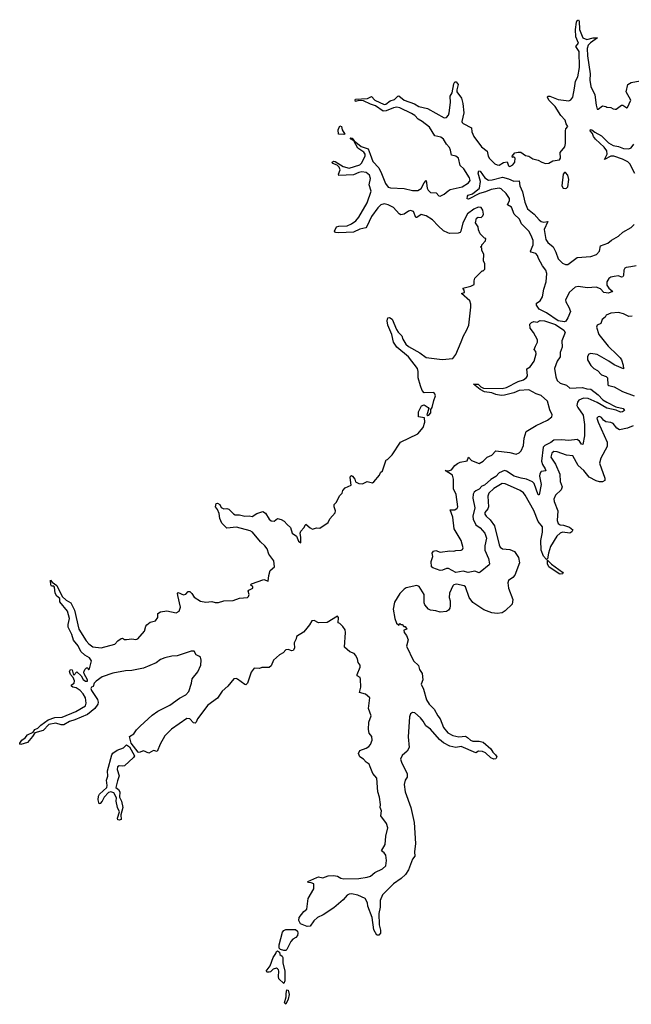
# Model space of a CAD drawing. Extents: x 2029662 to 2246637, y 225654 to 401419.
# Tile 266 of 349: x 2183952 to 2189748, y 245562 to 254888. Entities that reach past the tile are written whole.
import ezdxf

# ---------------------------------------------------------------- set-up
doc = ezdxf.new("R2010")
doc.units = 0

msp = doc.modelspace()

# ---------------------------------------------------------------- linework, layer by layer
at = {"layer": '0CON20XD'}
for points in [[(2188035, 253652.5), (2188025, 253677.5), (2187997.5, 253707.5), (2187969.4, 253755), (2187942, 253775), (2187886.9, 253786.9), (2187835, 253869.6), (2187765, 253924.7), (2187726.8, 253946.8), (2187695, 253978.8), (2187665, 253998.9), (2187555, 254051.9), (2187525, 254059.5), (2187495, 254054.2), (2187425, 254025.3), (2187395, 254022.9), (2187325, 254073.2), (2187275, 254086.2), (2187210.3, 254120.3), (2187165, 254122.2), (2187134, 254114), (2187130, 254125), (2187135, 254136), (2187248, 254142), (2187285, 254160.8), (2187316.9, 254126.9), (2187406.1, 254083.9), (2187421.5, 254088.5), (2187461.7, 254118.3), (2187505, 254133.1), (2187535, 254164.3), (2187545, 254167.5), (2187595.2, 254125.2), (2187691.8, 254091.8), (2187735.8, 254065), (2187815, 254045.4), (2187975, 253959.2), (2187995, 253960), (2188015, 253982), (2188022.5, 254005), (2188035.3, 254105), (2188030.3, 254165), (2188048.9, 254195), (2188065, 254280), (2188075, 254298.1), (2188088.9, 254298.9), (2188105.4, 254275), (2188092.9, 254225), (2188095.4, 254205), (2188138.6, 254145), (2188152.5, 254095), (2188161.5, 254005), (2188141.5, 253925), (2188144.5, 253915), (2188155, 253903.1), (2188234, 253865), (2188237.1, 253825), (2188255, 253782), (2188327.5, 253685), (2188382.2, 253642.2), (2188391.4, 253595), (2188405, 253572), (2188455, 253524), (2188475, 253512.5), (2188495, 253510), (2188535, 253536.7), (2188571.7, 253541.7), (2188585, 253502.5), (2188595, 253496.7), (2188625.5, 253514.5), (2188645, 253537.5), (2188646.7, 253576.7), (2188635, 253587.5), (2188622.5, 253582.5), (2188620, 253595), (2188643.9, 253626.1), (2188676.4, 253633.6), (2188701.7, 253631.7), (2188745, 253600.8), (2188775.8, 253595.8), (2188815, 253570), (2188865, 253558.8), (2188898.3, 253538.3), (2188935, 253526.7), (2188965, 253527.5), (2189005, 253552.5), (2189068.3, 253561.7), (2189077.5, 253575), (2189075, 253630), (2189116.7, 253685), (2189122.5, 253715), (2189123.3, 253835), (2189127.5, 253852.5), (2189147.5, 253875), (2189131.3, 253901.3), (2189120.8, 253935), (2189080.1, 253980.1), (2189025.4, 254065), (2188965.5, 254125), (2188952.2, 254155), (2188957.1, 254162.9), (2188975, 254163.5), (2189055, 254131.1), (2189155, 254120), (2189175, 254130), (2189194.2, 254155), (2189209.8, 254239.8), (2189218, 254305), (2189241.8, 254345), (2189258, 254435), (2189252.1, 254585), (2189221.5, 254635), (2189248.6, 254665), (2189223.4, 254725), (2189218.8, 254795), (2189229.1, 254865), (2189235, 254879.2), (2189247.7, 254887.7), (2189254.3, 254874.3), (2189257.3, 254795), (2189289.1, 254715), (2189325, 254700), (2189387, 254717), (2189426.7, 254715), (2189359.9, 254670.1), (2189339.1, 254645), (2189328.2, 254615), (2189331.1, 254545), (2189358.1, 254375), (2189356, 254315), (2189364.6, 254254.6), (2189401.4, 254175), (2189413.3, 254076.7), (2189425, 254040), (2189435, 254040), (2189475, 254072.5), (2189507, 254067), (2189515, 254060), (2189555, 254057.5), (2189575, 254042.5), (2189595, 254040), (2189605, 254040), (2189655, 254077.5), (2189666.7, 254076.7), (2189705, 254052.5), (2189710, 254055), (2189743.8, 254125), (2189700, 254205), (2189713.8, 254275), (2189745, 254294.2), (2189865, 254314.4)], [(2187025, 253800), (2186971.9, 253805), (2186971.2, 253845), (2186985, 253883.8), (2187000.8, 253875), (2187008.6, 253845), (2187033.3, 253805), (2187025, 253800)], [(2189780.8, 253430.8), (2189735, 253522.1), (2189715, 253540.4), (2189665, 253567.2), (2189583.4, 253596.6), (2189554.4, 253595.6), (2189494.3, 253564.3), (2189518.1, 253615), (2189516.5, 253645), (2189491.7, 253681.7), (2189407.7, 253755), (2189390.2, 253780.2), (2189378.7, 253808.7), (2189358.1, 253835), (2189361.7, 253848.3), (2189374.3, 253845.7), (2189402.6, 253822.6), (2189465, 253788.9), (2189531.3, 253721.3), (2189575, 253696.2), (2189625, 253688.1), (2189675, 253667.3), (2189725, 253663.1), (2189745, 253674), (2189771.2, 253708.8)], [(2186659.5, 249110.5), (2186642.3, 249087.7), (2186573.9, 249046.1), (2186572.5, 249025), (2186553.3, 248985), (2186556.7, 248935), (2186545, 248912.5), (2186530.7, 248910.7), (2186495, 248922.5), (2186475, 248920), (2186449.3, 248890.7), (2186415, 248872.5), (2186357, 248823), (2186335, 248767.5), (2186315, 248752.5), (2186247, 248753), (2186225, 248742.5), (2186175, 248747.5), (2186145, 248707.5), (2186110, 248605), (2186095, 248588.8), (2186085, 248590), (2186015, 248642.5), (2186002.5, 248647.5), (2185982.5, 248645), (2185923.3, 248575), (2185870.5, 248529.5), (2185826.5, 248463.5), (2185735, 248394.3), (2185635.7, 248265), (2185625, 248236), (2185615, 248225.7), (2185598.7, 248228.7), (2185565, 248267.5), (2185535, 248268.5), (2185391.6, 248168.4), (2185327.5, 248105), (2185281.8, 248025), (2185255, 247957.5), (2185220, 247965), (2185175, 247940), (2185125, 247964.2), (2185085, 247946.2), (2185075, 247950), (2185008.2, 248035), (2184992.5, 248097.5), (2185035, 248124), (2185058.9, 248161.1), (2185093.2, 248196.8), (2185207.6, 248302.4), (2185260.7, 248339.3), (2185373.3, 248395), (2185465, 248462.9), (2185525, 248494.5), (2185553.3, 248525), (2185580, 248605), (2185586.2, 248645), (2185639.2, 248710.8), (2185670, 248775), (2185671.7, 248821.7), (2185665, 248850), (2185655, 248857.5), (2185623.6, 248873.6), (2185605.8, 248905.8), (2185575.9, 248905.9), (2185445, 248862.2), (2185395, 248860), (2185326.2, 248845), (2185285, 248827.3), (2185244.7, 248795.3), (2185125.4, 248744.6), (2185015, 248722.5), (2184955, 248719.4), (2184835, 248698.1), (2184735, 248664.2), (2184675.8, 248624.2), (2184657.3, 248602.7), (2184647, 248573), (2184631.2, 248565), (2184627.5, 248555), (2184633.3, 248535), (2184688, 248448), (2184695.7, 248425), (2184692.7, 248405), (2184665, 248365.5), (2184595, 248306.9), (2184475, 248255.9), (2184425, 248241.9), (2184371, 248209), (2184345, 248209.4), (2184295, 248224.7), (2184228.9, 248211.1), (2184175, 248156.5), (2184096.1, 248133.9), (2184075, 248100), (2184025, 248042), (2183964.1, 248024.1), (2183952.5, 248025), (2183952, 248035), (2183972.5, 248065), (2184005, 248087.5), (2184026, 248115), (2184080.6, 248139.4), (2184095, 248166.7), (2184125, 248179.2), (2184152.6, 248207.4), (2184221.7, 248258.3), (2184285, 248279.2), (2184355, 248282.5), (2184484, 248335), (2184575, 248388.8), (2184581.4, 248415), (2184576, 248465), (2184555, 248503.3), (2184525.8, 248535.8), (2184488.5, 248558.5), (2184456.2, 248565), (2184444, 248575), (2184442, 248588), (2184467.5, 248605), (2184472.5, 248625), (2184457.5, 248657.5), (2184432.5, 248685), (2184422.5, 248715), (2184435, 248732.5), (2184450, 248730), (2184458.3, 248691.7), (2184465, 248680), (2184495, 248712.5), (2184535, 248674), (2184555, 248638.6), (2184575, 248623.6), (2184595, 248624.2), (2184595.5, 248635), (2184562.4, 248692.4), (2184561.2, 248708.8), (2184570, 248735), (2184585, 248750), (2184598.3, 248748.3), (2184605, 248730), (2184615, 248740), (2184632, 248815), (2184613.8, 248845), (2184569.7, 248869.7), (2184532.8, 248902.8), (2184505, 248957.5), (2184462.2, 249012.2), (2184445, 249066), (2184410, 249135), (2184410.3, 249159.7), (2184425.4, 249215), (2184405.5, 249285), (2184333.6, 249373.6), (2184332.9, 249405), (2184305, 249429.4), (2184289.6, 249455), (2184282.1, 249512.1), (2184275, 249521.2), (2184255, 249524), (2184246.2, 249535), (2184242.5, 249575), (2184245, 249580), (2184260, 249560), (2184305, 249528), (2184355.4, 249425.4), (2184391.3, 249391.3), (2184436.2, 249366.2), (2184470.5, 249295), (2184511.9, 249115), (2184582.1, 249005), (2184606.1, 248976.1), (2184645, 248947.5), (2184725, 248937.5), (2184855, 248974.2), (2184883.6, 249006.4), (2184915, 249027.5), (2184925, 249030), (2184945, 249017.5), (2184965, 249016.2), (2185015, 249022.5), (2185051.7, 249018.3), (2185072.5, 249025), (2185133.8, 249095), (2185147.5, 249142.5), (2185157.5, 249155), (2185187, 249183), (2185240, 249195), (2185261.2, 249225), (2185260, 249265), (2185285, 249280), (2185345, 249288.8), (2185435, 249270), (2185462.5, 249285), (2185476.2, 249325), (2185450, 249435), (2185447.5, 249455), (2185455, 249462.5), (2185505, 249441.2), (2185525, 249446.7), (2185549.3, 249470.7), (2185565, 249472.5), (2185584.1, 249454.1), (2185605, 249418.8), (2185665, 249381.2), (2185715, 249371.2), (2185773.6, 249376.4), (2185805, 249366.7), (2185835, 249366.7), (2185885, 249383.3), (2185975, 249386.7), (2186035, 249410), (2186110, 249415), (2186120, 249425), (2186125.8, 249444.2), (2186117.5, 249475), (2186122.5, 249485), (2186160, 249505), (2186160, 249515), (2186140, 249535), (2186147.5, 249545), (2186265, 249586.7), (2186305, 249570), (2186311.4, 249625), (2186325, 249670), (2186367.5, 249705), (2186361.7, 249761.7), (2186312.5, 249825), (2186296.7, 249875), (2186276.2, 249905), (2186235, 249943.8), (2186158.6, 250035), (2186135, 250046.7), (2186005, 250081.1), (2185915, 250071.1), (2185868.2, 250118.2), (2185849.4, 250165), (2185842.1, 250212.1), (2185827.5, 250247.5), (2185806.7, 250275), (2185813, 250307), (2185825, 250310), (2185850, 250295), (2185862.5, 250267.5), (2185885, 250255.5), (2185915, 250259.1), (2185935, 250253.3), (2185976.5, 250206.5), (2185995, 250198.9), (2186035, 250199.2), (2186085, 250186.9), (2186125, 250188), (2186155, 250181.4), (2186197.6, 250212.4), (2186255, 250230), (2186280, 250215), (2186315, 250158), (2186335, 250142.5), (2186362.5, 250137.5), (2186395, 250162.5), (2186430, 250155), (2186459.3, 250139.3), (2186486.1, 250106.1), (2186519.5, 250079.5), (2186534.2, 250025), (2186576, 249996), (2186595, 249950), (2186615, 249934), (2186616.7, 249985), (2186608.8, 250025), (2186616.2, 250045), (2186644.1, 250075.9), (2186660, 250105), (2186665, 250110), (2186704.5, 250074.5), (2186727, 250063), (2186763.6, 250073.6), (2186795, 250073.3), (2186874.2, 250125.8), (2186889.5, 250160.5), (2186941.7, 250218.3), (2186944, 250235), (2186931.2, 250275), (2186932.5, 250295), (2186950, 250315), (2186985, 250380), (2187007, 250403), (2187015, 250430), (2187037, 250453), (2187065, 250467.5), (2187091.7, 250478.3), (2187083.2, 250553.2), (2187086.2, 250565), (2187095, 250570), (2187105.4, 250565.4), (2187126.3, 250536.3), (2187135, 250511.2), (2187165, 250494.2), (2187199.3, 250490.7), (2187245, 250512.5), (2187295, 250502.5), (2187309.3, 250510.7), (2187362.5, 250575), (2187371.7, 250598.3), (2187390, 250615), (2187425, 250720), (2187438.3, 250721.7), (2187480, 250765), (2187561.2, 250885), (2187723.8, 250965), (2187775, 251024), (2187791.2, 251075), (2187787.5, 251117.5), (2187730, 251125), (2187732.5, 251175), (2187760.7, 251229.3), (2187785, 251240), (2187822.5, 251215), (2187827.5, 251205), (2187810, 251145), (2187818.3, 251138.3), (2187829.3, 251140.7), (2187847.5, 251165), (2187847.5, 251195), (2187860, 251215), (2187875, 251280), (2187893.3, 251325), (2187886.7, 251345), (2187875, 251357.5), (2187783.9, 251353.9), (2187766.4, 251376.4), (2187750.7, 251419.3), (2187728, 251495), (2187728.2, 251555), (2187720.9, 251585), (2187637.5, 251695), (2187524.2, 251785), (2187492.9, 251832.9), (2187478.9, 251905), (2187439.2, 251995), (2187433, 252037), (2187442, 252065), (2187457.2, 252067.2), (2187481.7, 252051.7), (2187522.9, 251955), (2187538.3, 251928.3), (2187572.5, 251895), (2187582.6, 251862.6), (2187609.5, 251815), (2187635, 251793.9), (2187743.3, 251733.3), (2187805, 251688.2), (2187955, 251670), (2188055, 251677.5), (2188083.6, 251716.4), (2188135, 251837.5), (2188156.7, 251895), (2188186.7, 251945), (2188206.7, 251995), (2188227.5, 252165), (2188226.7, 252195), (2188216.7, 252225), (2188140, 252295), (2188167.5, 252305), (2188163.3, 252325), (2188150, 252345), (2188227, 252363), (2188260, 252380), (2188257.5, 252415), (2188265, 252440), (2188335, 252510), (2188345, 252510), (2188360, 252525), (2188360, 252575), (2188347.5, 252605), (2188350, 252665), (2188330, 252705), (2188330, 252725), (2188320, 252735), (2188330, 252745), (2188330, 252755), (2188367, 252793), (2188370, 252815), (2188355, 252820), (2188315, 252860), (2188298.3, 252898.3), (2188297, 252927), (2188272.5, 252965), (2188280.7, 253009.3), (2188295, 253017.5), (2188325, 253013.3), (2188340.7, 253029.3), (2188346.2, 253045), (2188342, 253085), (2188325, 253110), (2188295, 253112.5), (2188255, 253093.1), (2188195, 253047.8), (2188150, 252965), (2188131.2, 252885), (2188125, 252873.8), (2188107.5, 252865), (2188025, 252862.5), (2188008, 252868), (2187969.4, 252889.4), (2187918, 252935), (2187863.1, 252993.1), (2187805, 253030.6), (2187755, 253041.8), (2187715, 253012.9), (2187705.6, 253015.6), (2187685, 253070.8), (2187655, 253081.2), (2187635, 253074.5), (2187595, 253047.1), (2187565, 253040), (2187549.4, 253049.4), (2187495, 253107.8), (2187445, 253134.1), (2187405, 253145.3), (2187375, 253133.9), (2187344.8, 253105.2), (2187286.5, 253025), (2187242.2, 252927.8), (2187230.8, 252915), (2187175, 252903.3), (2187115, 252876.8), (2186975, 252867.8), (2186943.7, 252873.7), (2186934, 252885), (2186955, 252925.6), (2186975, 252933.3), (2187055, 252936.5), (2187095, 252954.5), (2187135.7, 252984.3), (2187165, 253018.1), (2187245.7, 253154.3), (2187281.5, 253265), (2187264.5, 253325), (2187276.2, 253385), (2187267.3, 253415), (2187235, 253439.3), (2187195, 253446.7), (2187165, 253440.7), (2187115, 253417.5), (2186975, 253411.2), (2186972.9, 253425), (2186988.5, 253465), (2186980.5, 253490.5), (2186958.9, 253508.9), (2186918.8, 253525), (2186911.2, 253535), (2186925, 253546.7), (2186942.5, 253545), (2187016.2, 253496.2), (2187075, 253481.5), (2187175, 253514.5), (2187191.7, 253528.3), (2187224.4, 253595), (2187224.5, 253615), (2187211.5, 253631.5), (2187155, 253669.5), (2187119.3, 253739.3), (2187094.2, 253755), (2187085, 253770), (2187103.3, 253765), (2187121.7, 253741.7), (2187187.7, 253687.7), (2187255, 253665.5), (2187274.1, 253614.1), (2187299.5, 253545), (2187354.5, 253485), (2187381.9, 253431.9), (2187416.8, 253336.8), (2187445, 253302.3), (2187465, 253294), (2187595, 253289.6), (2187675, 253270.6), (2187725, 253270.4), (2187755, 253289.1), (2187785, 253342.9), (2187805, 253363.3), (2187812.5, 253292.5), (2187821.7, 253271.7), (2187845, 253251.8), (2187898.3, 253248.3), (2187925, 253219.4), (2187935, 253216.5), (2187975, 253233.8), (2188011.9, 253268.1), (2188032, 253278), (2188143.8, 253305), (2188205, 253341.4), (2188219.4, 253365), (2188215, 253388.8), (2188160, 253475), (2188125.8, 253505.8), (2188110.8, 253575), (2188086.2, 253596.2), (2188043.3, 253605), (2188035, 253652.5)], [(2189792.1, 252557.9), (2189744.4, 252545.6), (2189697.9, 252542.1), (2189687.3, 252535), (2189676.9, 252515), (2189674.8, 252465.2), (2189666.2, 252453.8), (2189655, 252450.2), (2189625, 252460.4), (2189585, 252456.7), (2189555, 252448.9), (2189534.6, 252435), (2189517.1, 252405), (2189515.4, 252375), (2189534.8, 252344.8), (2189573.8, 252315), (2189567.9, 252312.1), (2189532.6, 252297.4), (2189486, 252305), (2189455, 252338.9), (2189415, 252354.6), (2189333.1, 252346.9), (2189245, 252361.9), (2189214.5, 252355), (2189162.2, 252307.8), (2189123.7, 252235), (2189126.8, 252215), (2189155.8, 252165.8), (2189170.3, 252125), (2189145, 252064.2), (2189127.5, 252032.5), (2189115, 252026.2), (2189055, 252035.5), (2188945, 252111.5), (2188875.3, 252145.3), (2188848.5, 252185), (2188848.6, 252201.4), (2188885, 252225.3), (2188905, 252261.9), (2188917.2, 252335), (2188941.6, 252405), (2188946.4, 252483.6), (2188936.1, 252515), (2188907, 252555), (2188866.8, 252625), (2188857.5, 252655), (2188842.5, 252672.5), (2188799.2, 252685), (2188791.4, 252695), (2188816.1, 252756.1), (2188816.2, 252795), (2188798.9, 252845), (2188775.5, 252885.5), (2188706.6, 252955), (2188688.4, 252998.4), (2188638, 253045), (2188612.8, 253112.8), (2188574.2, 253135), (2188594.1, 253175), (2188593.3, 253195), (2188560.3, 253240.3), (2188515, 253287.1), (2188495, 253292.2), (2188419.7, 253280.3), (2188365, 253256.2), (2188307.9, 253242.1), (2188205, 253189.2), (2188191.2, 253191.2), (2188194.3, 253215), (2188203.2, 253226.8), (2188241.5, 253238.5), (2188308.3, 253291.7), (2188319.2, 253355), (2188297.1, 253435), (2188303.2, 253456.8), (2188315, 253454), (2188358.7, 253388.7), (2188395, 253368.9), (2188430.1, 253369.9), (2188526.7, 253396.7), (2188585, 253382), (2188635, 253358.1), (2188685, 253362), (2188690.3, 253315), (2188715, 253257.5), (2188739.7, 253159.7), (2188764.7, 253095), (2188826.8, 253046.8), (2188875, 252990.8), (2188895, 252975.9), (2188915, 252969.7), (2188956, 252976), (2188920.3, 252899.7), (2188937.2, 252805), (2188956, 252776), (2189005.8, 252735.8), (2189032.3, 252685), (2189053.4, 252623.4), (2189095, 252580.9), (2189125, 252568.3), (2189145, 252570), (2189235, 252635.2), (2189365, 252644.1), (2189416.3, 252663.7), (2189445.2, 252695), (2189455, 252746.7), (2189525, 252770.8), (2189559.4, 252800.6), (2189625, 252839), (2189665.8, 252874.2), (2189745, 252919.4), (2189775, 252948.5)], [(2189125, 253287.5), (2189135, 253292.5), (2189147.5, 253305), (2189156.7, 253375), (2189146.7, 253415), (2189125, 253440), (2189115, 253440), (2189102.5, 253425), (2189090, 253315), (2189103.3, 253293.3), (2189125, 253287.5)], [(2189755, 252081.1), (2189725, 252078.1), (2189675, 252102.2), (2189627, 252113), (2189555, 252106.7), (2189510.7, 252089.3), (2189499.3, 252070.7), (2189471.7, 252048.3), (2189459.3, 252010.7), (2189422.5, 251995), (2189416.7, 251975), (2189440.6, 251905), (2189528.9, 251795), (2189612.2, 251712.2), (2189641.5, 251685), (2189653.3, 251665), (2189671.2, 251615), (2189675, 251580), (2189585, 251618.7), (2189534.4, 251655), (2189425, 251717.8), (2189363.8, 251726.2), (2189345, 251720), (2189333, 251697), (2189333.3, 251665), (2189365, 251612.5), (2189392.5, 251585), (2189427.5, 251565), (2189465, 251523.8), (2189508.5, 251508.5), (2189522.5, 251495), (2189525, 251430.8), (2189535, 251422.5), (2189585, 251410), (2189665, 251367.8), (2189774.6, 251324.6)], [(2188305, 249648.6), (2188265, 249663.6), (2188203.1, 249653.1), (2188155, 249663.8), (2188085, 249653.6), (2188015, 249688.6), (2187995, 249691.4), (2187960, 249675), (2187935, 249672.1), (2187866.7, 249695), (2187853.3, 249705), (2187852.5, 249755), (2187866.7, 249805), (2187861.2, 249835), (2187872.5, 249855), (2187895, 249860.5), (2187935, 249845.6), (2188027.5, 249857.5), (2188065, 249854.3), (2188085, 249861.9), (2188135.6, 249864.4), (2188148.5, 249871.5), (2188155.7, 249884.3), (2188136.7, 249955), (2188068.2, 250065), (2188057.4, 250175), (2188031.2, 250245), (2188075, 250246), (2188097.7, 250262.3), (2188104.6, 250275), (2188089.4, 250389.4), (2188063.2, 250445), (2188062.5, 250537.5), (2188053, 250573), (2187982.9, 250617.1), (2188015, 250615.3), (2188045, 250623.2), (2188075.8, 250665), (2188099.6, 250685), (2188125, 250697.3), (2188191.1, 250708.9), (2188205, 250743.8), (2188233.4, 250713.4), (2188305, 250685.4), (2188344.8, 250705.2), (2188381.1, 250745), (2188426.1, 250763.9), (2188465, 250805.5), (2188595, 250788.1), (2188655, 250772.4), (2188686.2, 250785), (2188703.5, 250805), (2188726.2, 250853.8), (2188733.4, 250925), (2188752.1, 250987.9), (2188845.2, 251044.8), (2188955, 251093.8), (2188994, 251125), (2188997.5, 251145), (2188975, 251191.4), (2188953.5, 251273.5), (2188895, 251328.1), (2188845.1, 251345.1), (2188775, 251382.9), (2188685, 251374.4), (2188635, 251353.7), (2188545, 251330.6), (2188515, 251328.6), (2188465, 251338.3), (2188425, 251353.9), (2188355, 251363.8), (2188315.8, 251385), (2188253.3, 251435), (2188295, 251436.2), (2188320.3, 251410.3), (2188347.8, 251397.8), (2188525, 251394.8), (2188565.1, 251404.9), (2188675, 251461), (2188725, 251476.5), (2188755, 251500), (2188764.7, 251515), (2188758.6, 251581.4), (2188789.5, 251600.5), (2188827.8, 251655), (2188846.8, 251723.2), (2188842, 251745), (2188827.5, 251765), (2188838.9, 251795), (2188858.2, 251835), (2188858, 251855), (2188821.3, 251925), (2188788, 251965), (2188786, 252005), (2188800.5, 252019.5), (2188825, 252028.1), (2188855, 252023.1), (2188885, 252040), (2188925, 252037.1), (2189030.4, 252000.4), (2189108.3, 251948.3), (2189121.8, 251925), (2189088.1, 251845), (2189091.5, 251785), (2189074.8, 251735), (2189073.2, 251695), (2189045.1, 251654.9), (2189020, 251585), (2189032.4, 251505), (2189045, 251470.4), (2189075, 251444.7), (2189135, 251426.2), (2189165, 251397.5), (2189284.8, 251405.2), (2189325, 251392.5), (2189365, 251389.1), (2189435, 251333.3), (2189476.6, 251286.6), (2189514.5, 251265), (2189601.5, 251221.5), (2189670, 251205), (2189682, 251185), (2189665, 251173.3), (2189645, 251170), (2189605, 251190), (2189515, 251208.6), (2189425, 251261.9), (2189338.5, 251298.5), (2189295, 251304.2), (2189249.1, 251285), (2189236.7, 251265), (2189231.7, 251235), (2189239.8, 251215), (2189291.7, 251141.7), (2189305, 251052.5), (2189304.2, 250945), (2189286.7, 250863.3), (2189275, 250866.2), (2189257.5, 250897.5), (2189235, 250911.5), (2189155, 250901.8), (2189085, 250908.4), (2189015, 250906.4), (2188985, 250883.4), (2188927.2, 250855), (2188911.1, 250838.9), (2188896.5, 250705), (2188904.8, 250674.8), (2188932.1, 250635), (2188938.6, 250615), (2188895, 250608.1), (2188882.2, 250587.8), (2188879.2, 250565), (2188893.8, 250485), (2188875, 250386.2), (2188865, 250388), (2188827.8, 250495), (2188811.5, 250511.5), (2188755, 250537.3), (2188705, 250544.2), (2188638.6, 250565), (2188565, 250612.2), (2188545, 250617.4), (2188495, 250597.4), (2188465, 250562.8), (2188416.7, 250533.3), (2188355, 250480), (2188331.6, 250468.4), (2188305, 250440), (2188273.9, 250426.1), (2188258.3, 250411.7), (2188250.3, 250395), (2188245.3, 250355), (2188265.2, 250265), (2188246.8, 250185), (2188248, 250158), (2188273.9, 250103.9), (2188316.2, 250075), (2188358.5, 250025), (2188376.3, 249976.3), (2188360, 249905), (2188358.9, 249865), (2188395.4, 249785), (2188404.3, 249735), (2188400, 249725), (2188315, 249654.4), (2188305, 249648.6)], [(2189765, 251042), (2189712.3, 251017.7), (2189635, 251004.2), (2189610.2, 251020.2), (2189575, 251064), (2189555, 251073.8), (2189505, 251078), (2189484.3, 251094.3), (2189465, 251121.2), (2189445, 251129.2), (2189432, 251128), (2189422, 251115), (2189434.5, 251074.5), (2189517.5, 250885), (2189517.3, 250845), (2189458, 250735), (2189446.9, 250686.9), (2189497.8, 250545), (2189495.7, 250524.3), (2189475, 250510), (2189445, 250510), (2189415, 250519.1), (2189348, 250555), (2189298.3, 250618.3), (2189244.6, 250664.6), (2189195, 250756.2), (2189135, 250764.2), (2189045, 250795.4), (2189015, 250799.1), (2188995, 250780.8), (2188986.2, 250745), (2189028.8, 250678.8), (2189069.6, 250585), (2189073.9, 250515), (2189090.9, 250465), (2189083.3, 250435), (2189029.4, 250385), (2189013.1, 250346.9), (2189015.4, 250325), (2189050.8, 250235), (2189045.4, 250145), (2189055, 250117.1), (2189075, 250103.1), (2189105, 250100.4), (2189161.8, 250081.8), (2189194, 250055), (2189183.6, 250036.4), (2189163.8, 250026.2), (2189094.2, 250035), (2189074.5, 250025), (2189042.7, 249995), (2188980.8, 249899.2), (2188962.3, 249835), (2188955, 249780), (2188945, 249776), (2188915, 249806.7), (2188894.7, 249864.7), (2188890.6, 249955), (2188905.9, 250035), (2188904.6, 250085), (2188864.8, 250134.8), (2188825, 250240.8), (2188742.9, 250385), (2188725, 250405.8), (2188695, 250429.2), (2188575, 250481.2), (2188552.3, 250492.3), (2188525, 250494.2), (2188445, 250447.9), (2188397.5, 250405), (2188389.1, 250375), (2188394.4, 250275.6), (2188388.1, 250255), (2188360.7, 250219.3), (2188358.6, 250205), (2188371.4, 250185), (2188410.7, 250150.7), (2188451.5, 250095), (2188494.5, 249915), (2188505, 249892.5), (2188526.4, 249876.4), (2188595, 249869.2), (2188640.9, 249850.9), (2188678.2, 249795), (2188687.9, 249745), (2188645, 249627.5), (2188625.6, 249605), (2188585.4, 249575), (2188577.5, 249555), (2188582.5, 249505), (2188626.5, 249395), (2188618.5, 249351.5), (2188552.4, 249287.6), (2188525, 249270), (2188475, 249262.5), (2188425, 249270.4), (2188348.6, 249298.6), (2188247.4, 249367.4), (2188211.6, 249415), (2188177.8, 249515), (2188164.6, 249524.6), (2188091.7, 249541.7), (2188066, 249535), (2188056.7, 249525), (2188023.6, 249455), (2188021.5, 249415), (2188030, 249385), (2188032.1, 249337.9), (2188028.6, 249315), (2188015, 249294), (2187995, 249281.5), (2187935, 249275.6), (2187895, 249289.2), (2187845, 249296.2), (2187826, 249306), (2187791.4, 249345), (2187785.6, 249365.6), (2187785.5, 249445), (2187738.3, 249518.3), (2187715, 249529.2), (2187615, 249507.1), (2187594.3, 249495), (2187555, 249454.4), (2187505, 249370), (2187490.5, 249305), (2187506, 249216), (2187523.3, 249173.3), (2187545, 249152.5), (2187555, 249170), (2187565, 249160), (2187575, 249160), (2187591.7, 249141.7), (2187605, 249140), (2187620, 249115), (2187592.5, 249107.5), (2187596.7, 249085), (2187616.2, 249056.2), (2187632, 249015), (2187617.5, 248955), (2187682.2, 248815), (2187732.4, 248772.4), (2187741.1, 248735), (2187765.9, 248695.9), (2187770.8, 248635), (2187755.7, 248595), (2187778, 248548), (2187807.5, 248445), (2187831.8, 248405), (2187879.1, 248359.1), (2187913.3, 248295), (2187935.8, 248265.8), (2187968.5, 248185), (2188008.2, 248135), (2188055, 248108.4), (2188113.4, 248096.6), (2188175, 248101.1), (2188195, 248090.9), (2188223.2, 248063.2), (2188245, 248053.4), (2188305, 248054.6), (2188345, 248043.8), (2188415, 247981.9), (2188435, 247950.8), (2188462, 247925), (2188473.3, 247905), (2188465, 247887.5), (2188445.8, 247884.2), (2188415, 247895.7), (2188365, 247943.5), (2188337.1, 247957.1), (2188300, 247960), (2188275, 247945.6), (2188135, 248002.9), (2188085, 247993.9), (2188027.2, 248007.2), (2187969.3, 248039.3), (2187930.2, 248070.2), (2187845, 248166.8), (2187799.9, 248199.9), (2187775, 248245.6), (2187751.1, 248275), (2187695, 248322.2), (2187672.9, 248327.1), (2187654.3, 248315), (2187644.4, 248284.4), (2187632, 248095), (2187641.5, 247995), (2187625, 247960), (2187575, 247917.5), (2187561.5, 247885), (2187569.1, 247855), (2187624.6, 247744.6), (2187624.7, 247715.3), (2187603.5, 247685), (2187595.5, 247645), (2187604.6, 247575), (2187657.6, 247427.6), (2187689.3, 247285), (2187703.9, 247085), (2187694.5, 247005), (2187696.2, 246965), (2187673.4, 246936.6), (2187637.5, 246835), (2187606.7, 246793.3), (2187566.4, 246753.6), (2187494.3, 246705), (2187390.8, 246599.2), (2187368.5, 246545), (2187367.6, 246482.4), (2187356.6, 246423.4), (2187358.1, 246315), (2187370, 246265), (2187370.6, 246235), (2187355, 246217.1), (2187335, 246218.6), (2187308.2, 246268.2), (2187292.1, 246385), (2187251.5, 246491.5), (2187246.4, 246525), (2187225.4, 246565.4), (2187155, 246596.8), (2187095, 246608.5), (2187075, 246607.1), (2187055, 246595.5), (2187017, 246553), (2186928.6, 246475), (2186829.1, 246410.9), (2186774.7, 246385.3), (2186738.3, 246351.7), (2186705, 246302.9), (2186675, 246299.5), (2186613.2, 246323.2), (2186596.4, 246355), (2186601.5, 246385), (2186645, 246441.2), (2186672.5, 246465), (2186686.1, 246565), (2186740.4, 246655), (2186740, 246705), (2186715, 246714.3), (2186687.5, 246715), (2186682, 246725), (2186766.2, 246765), (2186785, 246769.1), (2186825, 246759.6), (2186875, 246777.9), (2186925, 246781.5), (2186964.4, 246775.6), (2186995, 246757.7), (2187025, 246750.4), (2187165, 246754.5), (2187245, 246765.6), (2187275, 246775.6), (2187318.8, 246811.2), (2187389.2, 246845), (2187420.5, 246875), (2187426.4, 246925), (2187420, 246975), (2187405, 246996), (2187380, 247015), (2187414.7, 247075.3), (2187422.4, 247155), (2187439.4, 247235), (2187426.3, 247275), (2187375, 247346.2), (2187379.3, 247395), (2187367.5, 247425), (2187371.6, 247455), (2187362.5, 247525), (2187345.2, 247575), (2187336.7, 247705), (2187297.2, 247747.2), (2187272.2, 247812.2), (2187265, 247835.6), (2187235.5, 247855.5), (2187208.8, 247885), (2187174.8, 247904.8), (2187163.5, 247936.5), (2187174.7, 247965.3), (2187235, 247986.9), (2187262, 248005), (2187276.4, 248023.6), (2187293.1, 248065), (2187289.4, 248099.4), (2187265, 248130), (2187255.8, 248165), (2187262, 248235), (2187283.3, 248295), (2187257.5, 248365), (2187270, 248465), (2187228.3, 248498.3), (2187172.5, 248515), (2187186.2, 248565), (2187183, 248643), (2187178.3, 248658.3), (2187150, 248675), (2187150, 248685), (2187177.5, 248755), (2187177.5, 248775), (2187158.3, 248798.3), (2187152.5, 248835), (2187135, 248870), (2187120, 248885), (2187079.3, 248899.3), (2187029.2, 248945), (2187038.8, 249085), (2187035, 249110), (2187015, 249140), (2186985, 249170), (2186970, 249175), (2186972.5, 249225), (2186965, 249240), (2186865, 249180), (2186785, 249176.2), (2186743.6, 249196.4), (2186720, 249195), (2186697.5, 249155), (2186659.5, 249110.5)], [(2189075, 249636), (2189065, 249640.8), (2188965.6, 249705), (2188954.6, 249735.4), (2188955, 249770), (2188991.6, 249731.6), (2189094, 249655), (2189101.2, 249645), (2189095, 249640), (2189075, 249636)], [(2184895, 247306), (2184880.8, 247310.8), (2184880, 247325), (2184898.8, 247385), (2184879.2, 247425), (2184867.7, 247485), (2184867.9, 247517.9), (2184845, 247565.7), (2184815, 247575.7), (2184795, 247567.1), (2184751.4, 247525), (2184732.5, 247485), (2184715, 247464), (2184705, 247462.5), (2184695, 247500), (2184699.4, 247535), (2184708.3, 247551.7), (2184777.8, 247615), (2184780.9, 247635), (2184774.7, 247685.3), (2184786.4, 247723.6), (2184785.5, 247775), (2184825.3, 247925), (2184835, 247941.2), (2184875, 247968.8), (2184935, 247993.1), (2184965, 248020.8), (2184991.6, 248001.6), (2185040.6, 247915), (2185031.3, 247898.7), (2184945, 247822), (2184925, 247817.5), (2184895, 247821.9), (2184878.2, 247811.8), (2184874.5, 247785), (2184895.6, 247725), (2184879.5, 247680.5), (2184864, 247615), (2184887.1, 247597.1), (2184899.5, 247575), (2184899.2, 247525), (2184915.3, 247485.3), (2184928.9, 247425), (2184911.7, 247358.3), (2184915, 247313.8), (2184895, 247306)], [(2186455, 246071.2), (2186422, 246082), (2186411.2, 246095), (2186410.9, 246125), (2186443.3, 246245), (2186455, 246260), (2186475, 246270.6), (2186565, 246270.5), (2186584.4, 246255), (2186588.9, 246235), (2186584.3, 246215), (2186569.4, 246195), (2186541.1, 246178.9), (2186521.4, 246158.6), (2186485, 246082), (2186475, 246072), (2186455, 246071.2)], [(2186455, 245760), (2186408, 245805), (2186402.9, 245825), (2186409.2, 245875), (2186405, 245890), (2186395, 245898.8), (2186385, 245903.8), (2186355, 245896), (2186328.9, 245871.1), (2186315, 245865.8), (2186296.2, 245866.2), (2186286.7, 245875), (2186324.5, 245925.5), (2186353.1, 246005), (2186380, 246045), (2186385, 246062.5), (2186395, 246070), (2186412.5, 246055), (2186417.5, 246035), (2186440, 246020), (2186446.8, 246006.8), (2186445.6, 245955), (2186465.6, 245875), (2186466, 245785), (2186455, 245760)], [(2186475, 245562.5), (2186460, 245575), (2186476.1, 245633.9), (2186475.8, 245665), (2186485, 245700), (2186495, 245697.5), (2186504, 245655), (2186495, 245610), (2186475, 245562.5)]]:
    msp.add_lwpolyline(points, dxfattribs=at)

doc.saveas('drawing.dxf')
